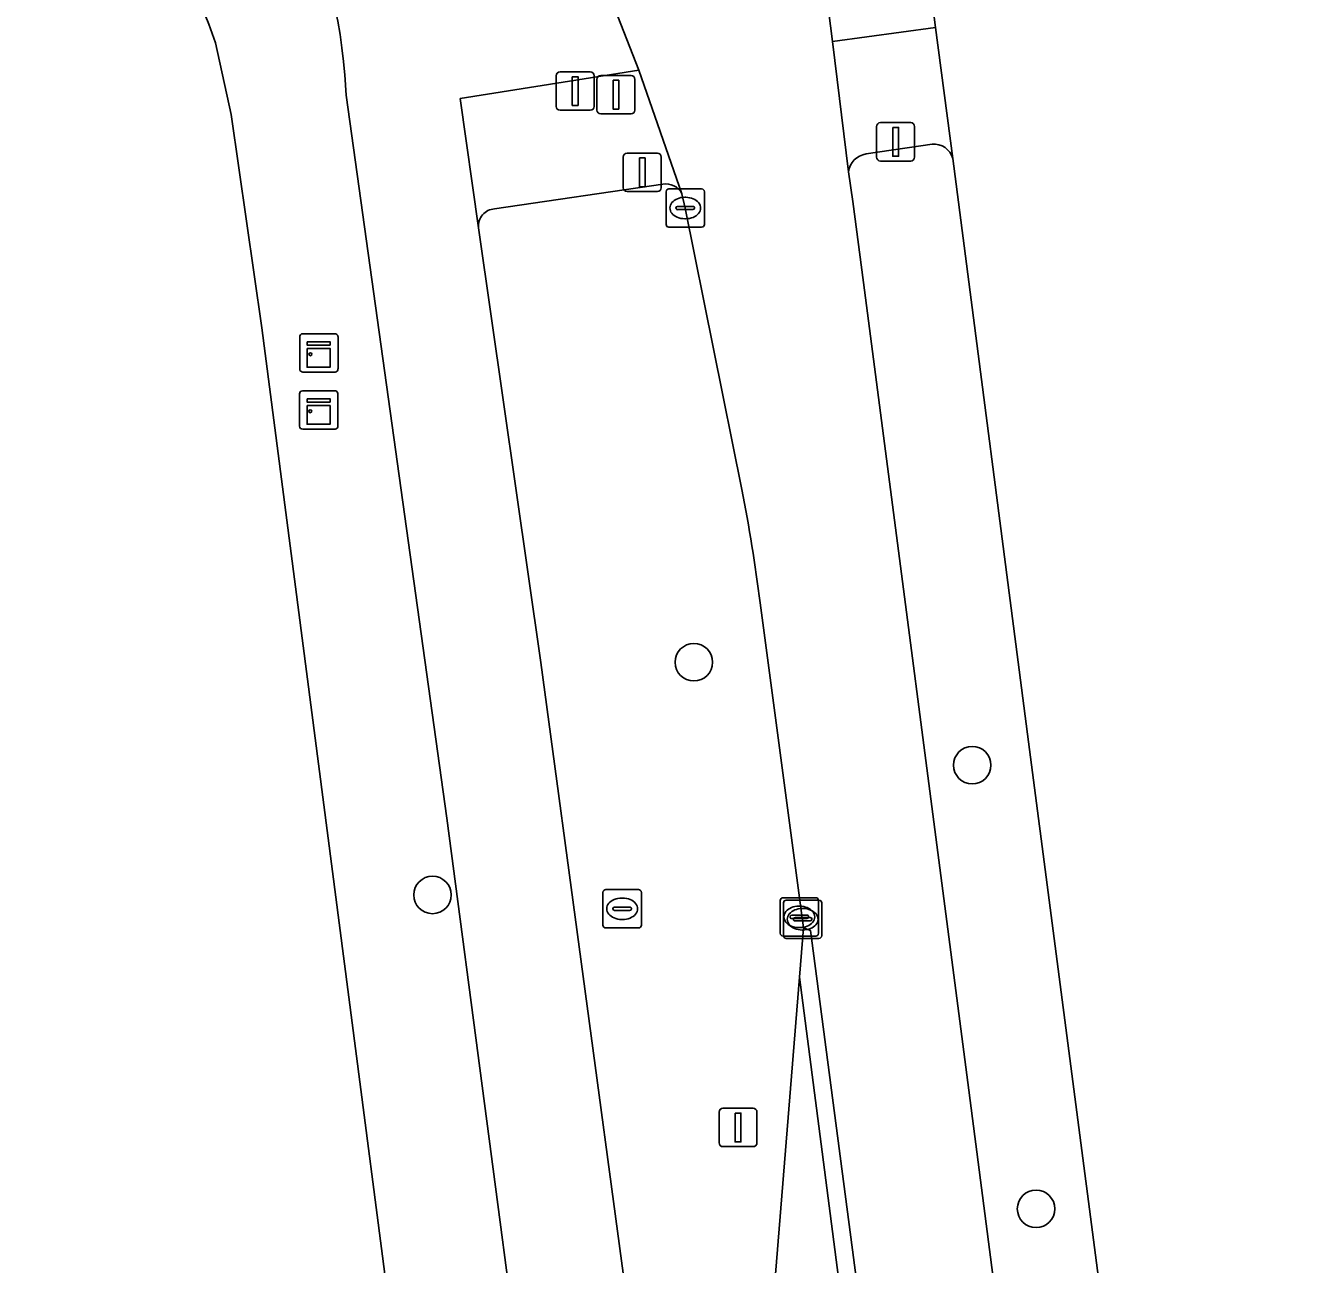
# Model space of a CAD drawing. Extents: x 160554 to 161248, y 385329 to 386506.
# Drawn here: x 161154.88 to 161188.39, y 385682.58 to 385714.88 of the extents above; entities that cross this region are included whole.
import ezdxf

# ---------------------------------------------------------------- set-up
doc = ezdxf.new("R2010")
doc.units = 0
for name, color, linetype in [('IMGEO_Berm_groen', 7, 'Continuous'), ('IMGEO_Boom', 7, 'Continuous'), ('IMGEO_Drukknoppaal', 7, 'Continuous'), ('IMGEO_Fietspad_gesloten', 7, 'Continuous'), ('IMGEO_Groenvoorziening', 7, 'Continuous'), ('IMGEO_Kast', 7, 'Continuous'), ('IMGEO_Kolk', 7, 'Continuous'), ('IMGEO_Lichtmast', 7, 'Continuous'), ('IMGEO_OVBaan_gesloten', 7, 'Continuous'), ('IMGEO_Rijbaan_lokaal_open', 7, 'Continuous'), ('IMGEO_Rijbaan_regionaal_gesloten', 7, 'Continuous'), ('IMGEO_Rioolput', 7, 'Continuous'), ('IMGEO_Verkeersregelinstallatiepaal', 7, 'Continuous'), ('IMGEO_Voetpad_gesloten', 7, 'Continuous'), ('IMGEO_Voetpad_open', 7, 'Continuous')]:
    doc.layers.add(name, color=color, linetype=linetype)

msp = doc.modelspace()

# ---------------------------------------------------------------- linework, layer by layer
at = {"layer": 'IMGEO_Berm_groen'}
for points in [[(161178.524, 385711.794), (161176.802, 385711.54)], [(161183.453, 385677.693), (161181.036, 385696.211), (161179.065, 385711.422)], [(161176.342, 385711.076), (161176.453, 385710.302), (161176.736, 385708.191), (161179.46, 385687.32), (161182.43, 385664.407), (161185.454, 385640.942), (161187.071, 385640.948), (161187.85, 385649.555), (161188.168, 385654.333), (161188.207, 385655.076), (161188.164, 385662.135)], [(161171.498, 385710.753), (161167.11, 385710.11)], [(161173.558, 385702.791), (161172.084, 385710.13), (161171.997, 385710.502)], [(161166.689, 385709.614), (161168.318, 385698.275), (161170.527, 385681.898), (161171.154, 385676.424), (161174.002, 385676.944), (161175.062, 385690.069), (161175.166, 385691.356), (161174.036, 385699.832)]]:
    msp.add_lwpolyline(points, dxfattribs=at)
for centre, radius, start, end in [((161176.881, 385711.001), 0.544, 98.3633, 172.1328), ((161178.567, 385711.277), 0.519, 16.2353, 94.7387), ((161171.574, 385710.283), 0.476, 27.3478, 99.2468), ((161167.143, 385709.655), 0.456, 94.1658, 185.1857), ((161132.159, 385694.585), 42.204, 7.1413, 11.2114)]:
    msp.add_arc(centre, radius, start, end, dxfattribs=at)
at = {"layer": 'IMGEO_Boom'}
for centre in [(161172.308, 385698.284), (161179.57, 385695.599), (161165.489, 385692.215), (161181.236, 385684.028)]:
    msp.add_circle(centre, 0.489, dxfattribs=at)
at = {"layer": 'IMGEO_Drukknoppaal'}
for p, q in [((161168.716, 385712.78), (161168.716, 385713.58)), ((161168.716, 385713.58), (161168.716, 385712.78)), ((161168.816, 385713.68), (161169.606, 385713.68)), ((161169.606, 385713.68), (161168.816, 385713.68)), ((161169.706, 385713.58), (161169.706, 385712.78)), ((161169.706, 385712.78), (161169.706, 385713.58)), ((161169.606, 385712.68), (161168.816, 385712.68)), ((161168.816, 385712.68), (161169.606, 385712.68))]:
    msp.add_line(p, q, dxfattribs=at)
msp.add_lwpolyline([(161169.136, 385713.555), (161169.286, 385713.555), (161169.286, 385712.805), (161169.136, 385712.805), (161169.136, 385713.555)], dxfattribs=at)
for centre, start, end in [((161168.816, 385713.58), 90, 180), ((161168.816, 385713.58), 90, 180), ((161169.606, 385713.58), 0, 90), ((161169.606, 385713.58), 360, 90), ((161168.816, 385712.78), 180, 270), ((161168.816, 385712.78), 180, 270), ((161169.606, 385712.78), 270, 0), ((161169.606, 385712.78), 270, 0)]:
    msp.add_arc(centre, 0.1, start, end, dxfattribs=at)
at = {"layer": 'IMGEO_Fietspad_gesloten'}
for points in [[(161174.214, 385653.907), (161171.154, 385676.424), (161170.527, 385681.898), (161168.318, 385698.275), (161166.689, 385709.614), (161166.212, 385712.985), (161170.873, 385713.726), (161169.485, 385717.287)], [(161163.199, 385713.599), (161163.234, 385713.074), (161165.866, 385694.215), (161171.756, 385649.564), (161175.47, 385636.99)]]:
    msp.add_lwpolyline(points, dxfattribs=at)
msp.add_arc((161151.178, 385712.744), 12.051, 4.0671, 57.3036, dxfattribs=at)
at = {"layer": 'IMGEO_Groenvoorziening'}
for points in [[(161161.035, 385707.009), (161160.235, 385712.57), (161159.829, 385714.44)], [(161175.497, 385595.878), (161167.251, 385659.246), (161166.719, 385663.332), (161161.035, 385707.009)]]:
    msp.add_lwpolyline(points, dxfattribs=at)
msp.add_arc((161148.441, 385710.594), 12.02, 18.6631, 57.6321, dxfattribs=at)
at = {"layer": 'IMGEO_Kast'}
for p, q in [((161162.099, 385706.852), (161162.94, 385706.852)), ((161162.94, 385706.852), (161162.099, 385706.852)), ((161162.024, 385705.927), (161162.024, 385706.768)), ((161162.024, 385706.768), (161162.024, 385705.927)), ((161163.024, 385706.777), (161163.024, 385705.936)), ((161163.024, 385705.936), (161163.024, 385706.777)), ((161162.949, 385705.852), (161162.108, 385705.852)), ((161162.108, 385705.852), (161162.949, 385705.852)), ((161162.021, 385704.439), (161162.021, 385705.28)), ((161162.021, 385705.28), (161162.021, 385704.439)), ((161162.096, 385705.364), (161162.937, 385705.364)), ((161162.937, 385705.364), (161162.096, 385705.364)), ((161163.021, 385705.289), (161163.021, 385704.448)), ((161163.021, 385704.448), (161163.021, 385705.289)), ((161162.946, 385704.364), (161162.105, 385704.364)), ((161162.105, 385704.364), (161162.946, 385704.364))]:
    msp.add_line(p, q, dxfattribs=at)
for points in [[(161162.219, 385706.642), (161162.819, 385706.642), (161162.819, 385706.557), (161162.219, 385706.557), (161162.219, 385706.642)], [(161162.219, 385706.467), (161162.819, 385706.467), (161162.819, 385705.978), (161162.219, 385705.978), (161162.219, 385706.467)], [(161162.216, 385705.154), (161162.816, 385705.154), (161162.816, 385705.069), (161162.216, 385705.069), (161162.216, 385705.154)], [(161162.216, 385704.979), (161162.816, 385704.979), (161162.816, 385704.49), (161162.216, 385704.49), (161162.216, 385704.979)]]:
    msp.add_lwpolyline(points, dxfattribs=at)
for centre in [(161162.303, 385706.316), (161162.3, 385704.828)]:
    msp.add_circle(centre, 0.0377, dxfattribs=at)
for centre, start, end in [((161162.102, 385706.774), 92.4484, 184.2845), ((161162.102, 385706.774), 92.4484, 184.2845), ((161162.946, 385706.774), 2.4484, 94.2845), ((161162.946, 385706.774), 2.4484, 94.2845), ((161162.102, 385705.93), 182.4484, 274.2845), ((161162.102, 385705.93), 182.4484, 274.2845), ((161162.946, 385705.93), 272.4484, 4.2845), ((161162.946, 385705.93), 272.4484, 4.2845), ((161162.099, 385705.286), 92.4484, 184.2845), ((161162.099, 385705.286), 92.4484, 184.2845), ((161162.943, 385705.286), 2.4484, 94.2845), ((161162.943, 385705.286), 2.4484, 94.2845), ((161162.943, 385704.442), 272.4484, 4.2845), ((161162.943, 385704.442), 272.4484, 4.2845), ((161162.099, 385704.442), 182.4484, 274.2845), ((161162.099, 385704.442), 182.4484, 274.2845)]:
    msp.add_arc(centre, 0.0779, start, end, dxfattribs=at)
at = {"layer": 'IMGEO_Kolk'}
for p, q in [((161171.583, 385709.704), (161171.583, 385710.556)), ((161171.658, 385710.63), (161172.51, 385710.63)), ((161172.584, 385710.556), (161172.584, 385709.704)), ((161171.885, 385710.173), (161172.283, 385710.173)), ((161172.071, 385710.41), (161172.096, 385710.41)), ((161171.842, 385710.124), (161171.842, 385710.136)), ((161172.28, 385710.087), (161171.882, 385710.087)), ((161172.094, 385709.85), (161172.069, 385709.85)), ((161172.326, 385710.136), (161172.326, 385710.124)), ((161172.51, 385709.63), (161171.658, 385709.63)), ((161174.559, 385691.216), (161174.559, 385692.068)), ((161174.634, 385692.142), (161175.486, 385692.142)), ((161174.72, 385692.08), (161175.572, 385692.08)), ((161175.56, 385692.068), (161175.56, 385691.216)), ((161174.645, 385691.154), (161174.645, 385692.006)), ((161175.047, 385691.922), (161175.072, 385691.922)), ((161175.133, 385691.86), (161175.158, 385691.86)), ((161175.646, 385692.006), (161175.646, 385691.154)), ((161174.818, 385691.636), (161174.818, 385691.648)), ((161175.256, 385691.599), (161174.858, 385691.599)), ((161174.861, 385691.685), (161175.259, 385691.685)), ((161174.904, 385691.574), (161174.904, 385691.586)), ((161175.342, 385691.537), (161174.944, 385691.537)), ((161174.947, 385691.623), (161175.345, 385691.623)), ((161175.302, 385691.648), (161175.302, 385691.636)), ((161175.388, 385691.586), (161175.388, 385691.574)), ((161175.486, 385691.142), (161174.634, 385691.142)), ((161175.572, 385691.08), (161174.72, 385691.08)), ((161175.07, 385691.362), (161175.045, 385691.362)), ((161175.156, 385691.3), (161175.131, 385691.3))]:
    msp.add_line(p, q, dxfattribs=at)
for points in [[(161171.583, 385709.704), (161171.583, 385710.556)], [(161171.658, 385710.63), (161172.51, 385710.63)], [(161172.584, 385710.556), (161172.584, 385709.704)], [(161172.51, 385709.63), (161171.658, 385709.63)], [(161174.559, 385691.216), (161174.559, 385692.068)], [(161174.634, 385692.142), (161175.486, 385692.142)], [(161174.72, 385692.08), (161175.572, 385692.08)], [(161175.56, 385692.068), (161175.56, 385691.216)], [(161174.645, 385691.154), (161174.645, 385692.006)], [(161175.646, 385692.006), (161175.646, 385691.154)], [(161175.486, 385691.142), (161174.634, 385691.142)], [(161175.572, 385691.08), (161174.72, 385691.08)]]:
    msp.add_lwpolyline(points, dxfattribs=at)
for centre, radius, start, end in [((161171.66, 385710.554), 0.0765, 91.552, 178.448), ((161171.66, 385710.554), 0.0765, 91.552, 178.448), ((161172.508, 385710.554), 0.0765, 1.552, 88.448), ((161172.508, 385710.554), 0.0765, 1.552, 88.448), ((161171.882, 385710.133), 0.0403, 85.8775, 175.7526), ((161172.287, 385710.135), 0.0386, 1.7309, 96.639), ((161171.879, 385710.123), 0.0366, 178.938, 274.7102), ((161172.283, 385710.13), 0.043, 264.8664, 352.4533), ((161171.66, 385709.706), 0.0765, 181.552, 268.448), ((161171.66, 385709.706), 0.0765, 181.552, 268.448), ((161172.508, 385709.706), 0.0765, 271.552, 358.448), ((161172.508, 385709.706), 0.0765, 271.552, 358.448), ((161174.636, 385692.066), 0.0765, 91.552, 178.448), ((161174.636, 385692.066), 0.0765, 91.552, 178.448), ((161174.722, 385692.004), 0.0765, 91.552, 178.448), ((161174.722, 385692.004), 0.0765, 91.552, 178.448), ((161175.484, 385692.066), 0.0765, 1.552, 88.448), ((161175.484, 385692.066), 0.0765, 1.552, 88.448), ((161175.57, 385692.004), 0.0765, 1.552, 88.448), ((161175.57, 385692.004), 0.0765, 1.552, 88.448), ((161174.858, 385691.645), 0.0403, 85.8775, 175.7526), ((161174.855, 385691.635), 0.0366, 178.938, 274.7102), ((161174.944, 385691.583), 0.0403, 85.8775, 175.7526), ((161174.941, 385691.573), 0.0366, 178.938, 274.7102), ((161175.259, 385691.642), 0.043, 264.8664, 352.4533), ((161175.263, 385691.647), 0.0386, 1.7309, 96.639), ((161175.345, 385691.58), 0.043, 264.8664, 352.4533), ((161175.349, 385691.585), 0.0386, 1.7309, 96.639), ((161174.636, 385691.218), 0.0765, 181.552, 268.448), ((161174.636, 385691.218), 0.0765, 181.552, 268.448), ((161174.722, 385691.156), 0.0765, 181.552, 268.448), ((161174.722, 385691.156), 0.0765, 181.552, 268.448), ((161175.484, 385691.218), 0.0765, 271.552, 358.448), ((161175.484, 385691.218), 0.0765, 271.552, 358.448), ((161175.57, 385691.156), 0.0765, 271.552, 358.448), ((161175.57, 385691.156), 0.0765, 271.552, 358.448)]:
    msp.add_arc(centre, radius, start, end, dxfattribs=at)
for centre, major_axis, ratio, start_param, end_param in [((161172.07, 385710.13), (-0.387, 0.002), 0.722429, 4.712389, 7.853982), ((161172.095, 385710.13), (-0.39, 0.002), 0.717154, 1.570796, 4.712389), ((161175.046, 385691.642), (-0.387, 0.002), 0.722429, 4.712389, 7.853982), ((161175.132, 385691.58), (-0.387, 0.002), 0.722429, 4.712389, 7.853982), ((161175.071, 385691.642), (-0.39, 0.002), 0.717154, 1.570796, 4.712389), ((161175.157, 385691.58), (-0.39, 0.002), 0.717154, 1.570796, 4.712389)]:
    msp.add_ellipse(centre, major_axis=major_axis, ratio=ratio, start_param=start_param, end_param=end_param, dxfattribs=at)
at = {"layer": 'IMGEO_Lichtmast'}
for p, q in [((161172.965, 385685.75), (161172.965, 385686.55)), ((161172.965, 385686.55), (161172.965, 385685.75)), ((161173.065, 385686.65), (161173.855, 385686.65)), ((161173.855, 385686.65), (161173.065, 385686.65)), ((161173.955, 385686.55), (161173.955, 385685.75)), ((161173.955, 385685.75), (161173.955, 385686.55)), ((161173.855, 385685.65), (161173.065, 385685.65)), ((161173.065, 385685.65), (161173.855, 385685.65))]:
    msp.add_line(p, q, dxfattribs=at)
msp.add_lwpolyline([(161173.385, 385686.525), (161173.535, 385686.525), (161173.535, 385685.775), (161173.385, 385685.775), (161173.385, 385686.525)], dxfattribs=at)
for centre, start, end in [((161173.065, 385686.55), 90, 180), ((161173.065, 385686.55), 90, 180), ((161173.855, 385686.55), 0, 90), ((161173.855, 385686.55), 360, 90), ((161173.065, 385685.75), 180, 270), ((161173.065, 385685.75), 180, 270), ((161173.855, 385685.75), 270, 0), ((161173.855, 385685.75), 270, 0)]:
    msp.add_arc(centre, 0.1, start, end, dxfattribs=at)
at = {"layer": 'IMGEO_OVBaan_gesloten'}
msp.add_lwpolyline([(161175.062, 385690.069), (161174.002, 385676.944), (161176.955, 385654.244), (161181.314, 385641.891)], close=True, dxfattribs=at)
at = {"layer": 'IMGEO_Rijbaan_lokaal_open'}
msp.add_lwpolyline([(161181.314, 385641.891), (161181.828, 385640.442), (161182.039, 385640.447), (161175.354, 385691.287), (161175.166, 385691.356), (161175.062, 385690.069)], close=True, dxfattribs=at)
at = {"layer": 'IMGEO_Rijbaan_regionaal_gesloten'}
for points in [[(161168.272, 385720.222), (161169.4, 385717.525), (161169.485, 385717.287), (161170.873, 385713.726), (161171.997, 385710.502), (161172.084, 385710.13), (161173.558, 385702.791)], [(161177.887, 385720.453), (161177.998, 385719.482), (161178.142, 385718.468), (161178.616, 385714.835), (161179.065, 385711.422), (161181.036, 385696.211), (161183.453, 385677.693)], [(161185.566, 385640.113), (161185.454, 385640.942), (161182.43, 385664.407), (161179.46, 385687.32), (161176.736, 385708.191), (161176.453, 385710.302), (161176.342, 385711.076), (161175.927, 385714.469), (161175.471, 385718.017), (161175.308, 385719.121)], [(161174.036, 385699.832), (161175.166, 385691.356), (161175.354, 385691.287), (161182.039, 385640.447), (161181.828, 385640.442), (161193.933, 385548.337), (161202.834, 385480.617), (161204.232, 385468.857), (161204.254, 385468.624)]]:
    msp.add_lwpolyline(points, dxfattribs=at)
msp.add_arc((161132.159, 385694.585), 42.204, 7.1413, 11.2114, dxfattribs=at)
at = {"layer": 'IMGEO_Rioolput'}
for p, q in [((161169.937, 385691.429), (161169.937, 385692.281)), ((161170.012, 385692.355), (161170.864, 385692.355)), ((161170.425, 385692.135), (161170.45, 385692.135)), ((161170.938, 385692.281), (161170.938, 385691.429)), ((161170.196, 385691.849), (161170.196, 385691.861)), ((161170.634, 385691.812), (161170.236, 385691.812)), ((161170.239, 385691.898), (161170.637, 385691.898)), ((161170.68, 385691.861), (161170.68, 385691.849)), ((161170.448, 385691.575), (161170.423, 385691.575)), ((161170.864, 385691.355), (161170.012, 385691.355))]:
    msp.add_line(p, q, dxfattribs=at)
for points in [[(161169.937, 385691.429), (161169.937, 385692.281)], [(161170.012, 385692.355), (161170.864, 385692.355)], [(161170.938, 385692.281), (161170.938, 385691.429)], [(161170.864, 385691.355), (161170.012, 385691.355)]]:
    msp.add_lwpolyline(points, dxfattribs=at)
for centre, radius, start, end in [((161170.014, 385692.279), 0.0765, 91.552, 178.448), ((161170.014, 385692.279), 0.0765, 91.552, 178.448), ((161170.862, 385692.279), 0.0765, 1.552, 88.448), ((161170.862, 385692.279), 0.0765, 1.552, 88.448), ((161170.236, 385691.858), 0.0403, 85.8775, 175.7526), ((161170.233, 385691.848), 0.0366, 178.938, 274.7102), ((161170.637, 385691.855), 0.043, 264.8664, 352.4533), ((161170.641, 385691.86), 0.0386, 1.7309, 96.639), ((161170.014, 385691.431), 0.0765, 181.552, 268.448), ((161170.014, 385691.431), 0.0765, 181.552, 268.448), ((161170.862, 385691.431), 0.0765, 271.552, 358.448), ((161170.862, 385691.431), 0.0765, 271.552, 358.448)]:
    msp.add_arc(centre, radius, start, end, dxfattribs=at)
for centre, major_axis, ratio, start_param, end_param in [((161170.424, 385691.855), (-0.387, 0.002), 0.722429, 4.712389, 7.853982), ((161170.449, 385691.855), (-0.39, 0.002), 0.717154, 1.570796, 4.712389)]:
    msp.add_ellipse(centre, major_axis=major_axis, ratio=ratio, start_param=start_param, end_param=end_param, dxfattribs=at)
at = {"layer": 'IMGEO_Verkeersregelinstallatiepaal'}
for p, q in [((161169.879, 385713.585), (161170.669, 385713.585)), ((161170.669, 385713.585), (161169.879, 385713.585)), ((161169.779, 385712.685), (161169.779, 385713.485)), ((161169.779, 385713.485), (161169.779, 385712.685)), ((161170.769, 385713.485), (161170.769, 385712.685)), ((161170.769, 385712.685), (161170.769, 385713.485)), ((161170.669, 385712.585), (161169.879, 385712.585)), ((161169.879, 385712.585), (161170.669, 385712.585)), ((161177.077, 385711.456), (161177.077, 385712.256)), ((161177.077, 385712.256), (161177.077, 385711.456)), ((161177.177, 385712.356), (161177.967, 385712.356)), ((161177.967, 385712.356), (161177.177, 385712.356)), ((161178.067, 385712.256), (161178.067, 385711.456)), ((161178.067, 385711.456), (161178.067, 385712.256)), ((161170.566, 385711.56), (161171.356, 385711.56)), ((161171.356, 385711.56), (161170.566, 385711.56)), ((161170.466, 385710.66), (161170.466, 385711.46)), ((161170.466, 385711.46), (161170.466, 385710.66)), ((161171.456, 385711.46), (161171.456, 385710.66)), ((161171.456, 385710.66), (161171.456, 385711.46)), ((161177.967, 385711.356), (161177.177, 385711.356)), ((161177.177, 385711.356), (161177.967, 385711.356)), ((161171.356, 385710.56), (161170.566, 385710.56)), ((161170.566, 385710.56), (161171.356, 385710.56))]:
    msp.add_line(p, q, dxfattribs=at)
for points in [[(161170.199, 385713.46), (161170.349, 385713.46), (161170.349, 385712.71), (161170.199, 385712.71), (161170.199, 385713.46)], [(161177.497, 385712.231), (161177.647, 385712.231), (161177.647, 385711.481), (161177.497, 385711.481), (161177.497, 385712.231)], [(161170.886, 385711.435), (161171.036, 385711.435), (161171.036, 385710.685), (161170.886, 385710.685), (161170.886, 385711.435)]]:
    msp.add_lwpolyline(points, dxfattribs=at)
for centre, start, end in [((161169.879, 385713.485), 90, 180), ((161169.879, 385713.485), 90, 180), ((161170.669, 385713.485), 0, 90), ((161170.669, 385713.485), 360, 90), ((161169.879, 385712.685), 180, 270), ((161169.879, 385712.685), 180, 270), ((161170.669, 385712.685), 270, 0), ((161170.669, 385712.685), 270, 0), ((161177.177, 385712.256), 90, 180), ((161177.177, 385712.256), 90, 180), ((161177.967, 385712.256), 0, 90), ((161177.967, 385712.256), 360, 90), ((161170.566, 385711.46), 90, 180), ((161170.566, 385711.46), 90, 180), ((161171.356, 385711.46), 0, 90), ((161171.356, 385711.46), 360, 90), ((161177.177, 385711.456), 180, 270), ((161177.177, 385711.456), 180, 270), ((161177.967, 385711.456), 270, 0), ((161177.967, 385711.456), 270, 0), ((161170.566, 385710.66), 180, 270), ((161170.566, 385710.66), 180, 270), ((161171.356, 385710.66), 270, 0), ((161171.356, 385710.66), 270, 0)]:
    msp.add_arc(centre, 0.1, start, end, dxfattribs=at)
at = {"layer": 'IMGEO_Voetpad_gesloten'}
msp.add_lwpolyline([(161175.471, 385718.017), (161175.927, 385714.469), (161178.616, 385714.835), (161178.142, 385718.468)], dxfattribs=at)
at = {"layer": 'IMGEO_Voetpad_open'}
for points in [[(161178.616, 385714.835), (161175.927, 385714.469), (161176.342, 385711.076)], [(161179.065, 385711.422), (161178.616, 385714.835)], [(161159.829, 385714.44), (161160.235, 385712.57), (161161.035, 385707.009), (161166.719, 385663.332), (161168.139, 385663.514), (161168.664, 385659.43), (161167.251, 385659.246), (161175.497, 385595.878), (161176.614, 385587.842), (161181.794, 385548.411), (161182.005, 385546.807), (161183.034, 385538.967), (161185.558, 385519.757)], [(161200.178, 385435.092), (161199.47, 385452.44), (161197.661, 385452.319), (161195.785, 385465.646), (161191.296, 385500), (161188.224, 385524.163), (161185.185, 385547.215), (161173.216, 385637.527), (161171.688, 385649.237), (161171.756, 385649.564), (161165.866, 385694.215), (161163.234, 385713.074), (161163.199, 385713.599)], [(161170.873, 385713.726), (161166.212, 385712.985), (161166.689, 385709.614)], [(161171.997, 385710.502), (161170.873, 385713.726)], [(161176.802, 385711.54), (161178.524, 385711.794)], [(161167.11, 385710.11), (161171.498, 385710.753)]]:
    msp.add_lwpolyline(points, dxfattribs=at)
for centre, radius, start, end in [((161151.178, 385712.744), 12.051, 4.0671, 57.3036), ((161148.441, 385710.594), 12.02, 18.6631, 57.6321), ((161176.881, 385711.001), 0.544, 98.3633, 172.1328), ((161178.567, 385711.277), 0.519, 16.2353, 94.7387), ((161171.574, 385710.283), 0.476, 27.3478, 99.2468), ((161167.143, 385709.655), 0.456, 94.1658, 185.1857)]:
    msp.add_arc(centre, radius, start, end, dxfattribs=at)

doc.saveas('drawing.dxf')
